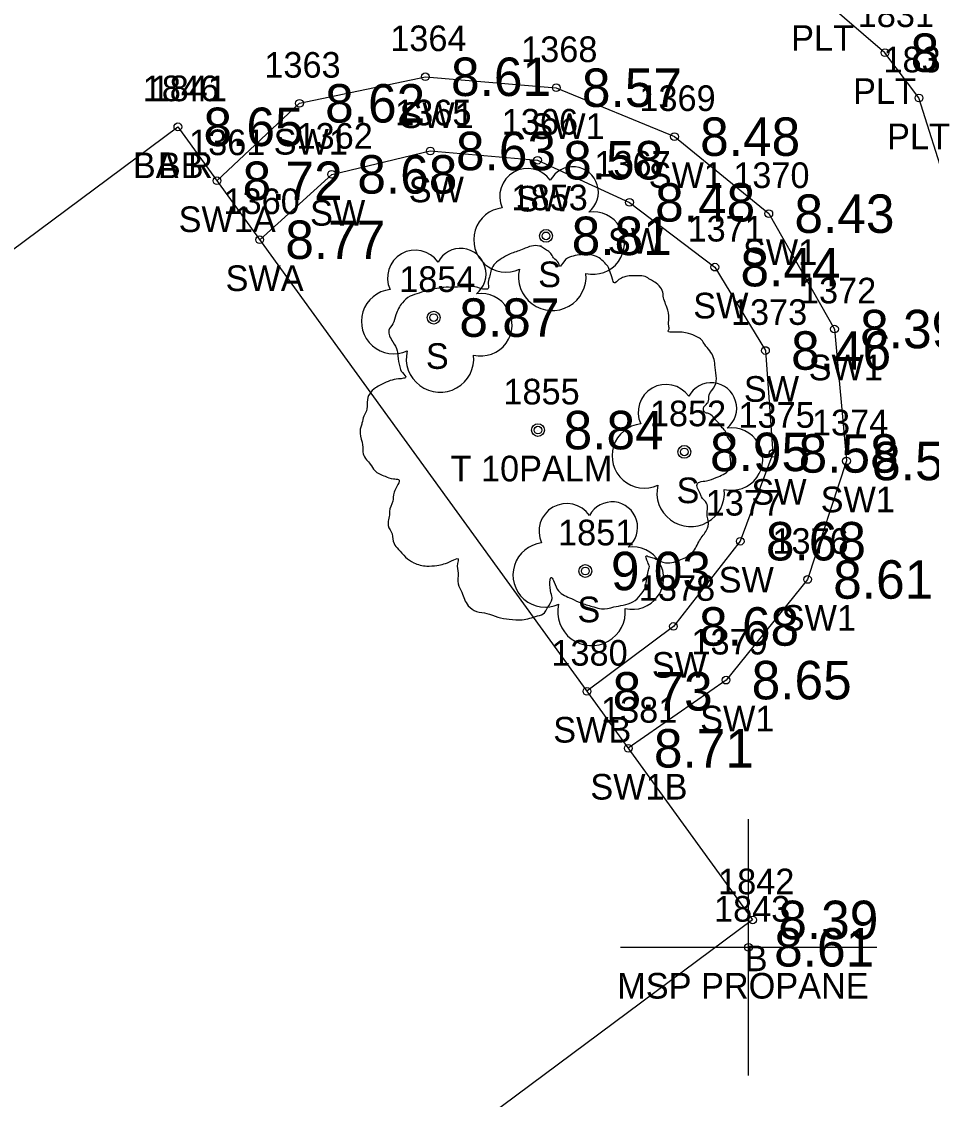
# Model space of a CAD drawing. Extents: x 2608598 to 2610682, y 641451 to 643526.
# Drawn here: x 2609100.28 to 2609135.77, y 642970.1 to 643012.15 of the extents above; entities that cross this region are included whole.
import ezdxf

# ---------------------------------------------------------------- set-up
doc = ezdxf.new("R2010")
doc.units = 0
for name, color, linetype in [('RD_EX_Bldg', 7, 'Continuous'), ('RD_EX_Bldg_txCode', 7, 'Continuous'), ('RD_EX_BldgApp', 7, 'Continuous'), ('RD_EX_BldgApp_txCode', 7, 'Continuous'), ('RD_EX_Conc', 7, 'Continuous'), ('RD_EX_Conc_txCode', 7, 'Continuous'), ('RD_EX_Misc', 7, 'Continuous'), ('RD_EX_Misc_txCode', 7, 'Continuous'), ('RD_EX_TX_Bldg_ELEV', 7, 'Continuous'), ('RD_EX_TX_BldgApp_ELEV', 7, 'Continuous'), ('RD_EX_TX_Conc_ELEV', 7, 'Continuous'), ('RD_EX_TX_Misc_ELEV', 7, 'Continuous'), ('RD_EX_TX_VEG_ELEV', 7, 'Continuous'), ('RD_EX_VEG', 7, 'Continuous'), ('RD_EX_VEG_txCode', 7, 'Continuous'), ('RD_SMD_Locator', 7, 'Continuous')]:
    doc.layers.add(name, color=color, linetype=linetype)

msp = doc.modelspace()

# ---------------------------------------------------------------- linework, layer by layer
at = {"layer": 'RD_EX_Bldg'}
msp.add_lwpolyline([(2609106.373, 643008.038), (2609128.796, 642977.102), (2609062.694, 642927.938), (2609040.271, 642958.874), (2609106.373, 643008.038)], dxfattribs=at)
at = {"layer": 'RD_EX_BldgApp'}
msp.add_lwpolyline([(2609132.758, 643021.706), (2609139.134, 643014.954), (2609145.621, 643005.793), (2609147.215, 643001.878), (2609146.641, 642999.98), (2609142.958, 642998.02), (2609139.97, 642998.663), (2609137.44, 643002.351), (2609135.286, 643009.164), (2609133.96, 643010.931), (2609131.543, 643013.004), (2609125.865, 643016.031), (2609123.266, 643018.046), (2609122.34, 643020.902), (2609123.122, 643022.999), (2609125.636, 643024.221), (2609128.202, 643024.335), (2609130.805, 643023.041)], dxfattribs=at)
at = {"layer": 'RD_EX_Conc'}
for points in [[(2609107.899, 643005.934), (2609111.119, 643008.956), (2609116.029, 643009.991), (2609121.136, 643009.565), (2609125.748, 643007.656), (2609129.427, 643004.652), (2609131.99, 643000.15), (2609132.458, 642995.004), (2609130.939, 642990.382), (2609127.758, 642986.455), (2609123.945, 642983.796)], [(2609109.565, 643003.634), (2609112.374, 643006.184), (2609116.222, 643007.096), (2609120.405, 643006.736), (2609123.993, 643005.092), (2609127.322, 643002.565), (2609129.297, 642999.313), (2609129.59, 642995.299), (2609128.314, 642991.874), (2609125.706, 642988.549), (2609122.333, 642986.019)]]:
    msp.add_lwpolyline(points, dxfattribs=at)
at = {"layer": 'RD_EX_Misc'}
for p, q in [((2609128.636, 642971.033), (2609128.636, 642981.033)), ((2609123.636, 642976.033), (2609133.636, 642976.033))]:
    msp.add_line(p, q, dxfattribs=at)
at = {"layer": 'RD_EX_VEG'}
for centre, radius in [((2609120.737, 643003.785), 0.25), ((2609116.355, 643000.597), 0.25), ((2609120.422, 642996.209), 0.25), ((2609120.409, 642996.19), 0.0001), ((2609126.134, 642995.358), 0.25), ((2609122.268, 642990.712), 0.25)]:
    msp.add_circle(centre, radius, dxfattribs=at)
for centre, radius, start, end in [((2609120.015, 643005.332), 1.084, 34.9763, 204.756), ((2609121.782, 643005.487), 0.995, 308.7626, 152.0467), ((2609119.173, 643003.63), 1.257, 96.4518, 294.734), ((2609122.576, 643003.506), 1.218, 256.5667, 98.1046), ((2609115.634, 643002.144), 1.084, 34.9763, 204.756), ((2609117.401, 643002.299), 0.995, 308.7626, 152.0467), ((2609120.982, 643002.189), 1.318, 166.8827, 5.7589), ((2609114.792, 643000.441), 1.257, 96.4518, 294.734), ((2609118.195, 643000.317), 1.218, 256.5667, 98.1046), ((2609116.601, 642999), 1.318, 166.8827, 5.7589), ((2609125.413, 642996.905), 1.084, 34.9763, 204.756), ((2609127.18, 642997.06), 0.995, 308.7626, 152.0467), ((2609124.571, 642995.202), 1.257, 96.4518, 294.734), ((2609127.974, 642995.079), 1.218, 256.5667, 98.1046), ((2609126.38, 642993.762), 1.318, 166.8827, 5.7589), ((2609123.313, 642992.414), 0.995, 308.7626, 152.0467), ((2609121.547, 642992.259), 1.084, 34.9763, 204.756), ((2609120.704, 642990.556), 1.257, 96.4518, 294.734), ((2609124.107, 642990.433), 1.218, 256.5667, 98.1046), ((2609122.513, 642989.116), 1.318, 166.8827, 5.7589)]:
    msp.add_arc(centre, radius, start, end, dxfattribs=at)
for points in [[(2609120.554, 643003.377), (2609120.254, 643003.402), (2609119.929, 643003.302), (2609119.679, 643003.202), (2609119.454, 643003.127), (2609119.229, 643003.027), (2609118.929, 643002.852), (2609118.704, 643002.652), (2609118.579, 643002.402), (2609118.529, 643002.177), (2609118.48, 643001.902), (2609118.48, 643001.727), (2609118.355, 643001.702), (2609118.205, 643001.727), (2609117.955, 643001.802), (2609117.705, 643001.802), (2609117.455, 643001.802), (2609117.105, 643001.777), (2609116.755, 643001.777), (2609116.48, 643001.727), (2609116.156, 643001.677), (2609115.781, 643001.552), (2609115.431, 643001.427), (2609115.131, 643001.177), (2609114.881, 643000.703), (2609114.756, 643000.353), (2609114.606, 643000.103), (2609114.756, 642999.653), (2609114.931, 642999.303), (2609114.956, 642999.103), (2609115.031, 642998.679), (2609115.131, 642998.454), (2609115.256, 642998.254), (2609115.181, 642998.229), (2609114.806, 642998.179), (2609114.506, 642998.079), (2609114.081, 642997.854), (2609113.857, 642997.629), (2609113.757, 642997.304), (2609113.732, 642996.954), (2609113.632, 642996.754), (2609113.557, 642996.48), (2609113.532, 642996.405), (2609113.482, 642996.08), (2609113.582, 642995.63), (2609113.607, 642995.28), (2609113.732, 642995.055), (2609113.882, 642994.88), (2609114.056, 642994.63), (2609114.456, 642994.405), (2609114.781, 642994.305), (2609114.981, 642994.281), (2609114.806, 642993.781), (2609114.756, 642993.431), (2609114.631, 642993.031), (2609114.631, 642992.956), (2609114.581, 642992.481), (2609114.731, 642992.156), (2609114.806, 642991.782), (2609114.981, 642991.557), (2609115.256, 642991.257), (2609115.581, 642991.032), (2609116.081, 642990.907), (2609116.48, 642990.932), (2609117.055, 642991.107), (2609117.305, 642991.182), (2609117.28, 642991.007), (2609117.305, 642990.632), (2609117.305, 642990.207), (2609117.455, 642989.882), (2609117.555, 642989.608), (2609117.705, 642989.358), (2609118.03, 642989.133), (2609118.43, 642989.058), (2609118.854, 642988.908), (2609119.304, 642988.833), (2609119.804, 642988.808), (2609120.404, 642988.958), (2609120.679, 642989.083), (2609120.779, 642989.258), (2609120.978, 642989.633), (2609120.928, 642989.857), (2609120.953, 642990.457), (2609121.053, 642990.282), (2609121.228, 642989.932), (2609121.728, 642989.633), (2609122.128, 642989.458), (2609122.603, 642989.308), (2609122.903, 642989.233), (2609123.377, 642989.308), (2609123.752, 642989.383), (2609124.127, 642989.508), (2609124.427, 642989.782), (2609124.602, 642990.057), (2609124.652, 642990.332), (2609124.727, 642990.707), (2609124.777, 642990.882)], [(2609124.777, 642990.882), (2609124.702, 642991.057), (2609124.652, 642991.307), (2609124.727, 642991.282), (2609124.902, 642991.232), (2609125.177, 642991.107), (2609125.402, 642991.032), (2609125.726, 642991.057), (2609126.001, 642991.157), (2609126.451, 642991.432), (2609126.726, 642991.907), (2609127.001, 642992.306), (2609127.076, 642992.631), (2609127.026, 642992.856), (2609127.001, 642993.356), (2609126.801, 642993.606), (2609126.751, 642993.731), (2609126.651, 642994.131), (2609126.726, 642994.181), (2609127.001, 642994.231), (2609127.376, 642994.355), (2609127.651, 642994.48), (2609127.875, 642994.655), (2609127.95, 642994.88), (2609127.925, 642995.28), (2609127.975, 642995.68), (2609127.9, 642995.83), (2609127.8, 642995.98), (2609127.725, 642996.18), (2609127.576, 642996.33), (2609127.476, 642996.48), (2609127.376, 642996.579), (2609127.251, 642996.729), (2609127.076, 642996.854), (2609126.926, 642996.904), (2609126.876, 642997.054), (2609127.026, 642997.254), (2609127.076, 642997.354), (2609127.101, 642997.579), (2609127.326, 642997.929), (2609127.376, 642998.329), (2609127.326, 642998.754), (2609127.276, 642999.028), (2609127.126, 642999.303), (2609126.926, 642999.553), (2609126.801, 642999.728), (2609126.626, 642999.853), (2609126.301, 642999.978), (2609126.051, 643000.028), (2609125.701, 643000.028), (2609125.501, 643000.078), (2609125.526, 643000.128), (2609125.526, 643000.278), (2609125.526, 643000.553), (2609125.451, 643001.003), (2609125.302, 643001.502), (2609125.302, 643001.527), (2609125.202, 643001.777), (2609124.977, 643001.977), (2609124.802, 643002.077), (2609124.602, 643002.202), (2609124.352, 643002.227), (2609124.052, 643002.227), (2609123.777, 643002.177), (2609123.577, 643002.077), (2609123.402, 643001.952), (2609123.327, 643002.102), (2609123.227, 643002.402), (2609123.177, 643002.552), (2609123.028, 643002.727), (2609122.803, 643002.927), (2609122.353, 643003.052), (2609121.728, 643002.977), (2609121.428, 643002.777), (2609121.278, 643002.602), (2609121.228, 643002.727), (2609121.028, 643002.927), (2609120.928, 643003.102), (2609120.754, 643003.227), (2609120.604, 643003.327), (2609120.504, 643003.377)]]:
    msp.add_spline(points, degree=3, dxfattribs=at)
at = {"layer": 'RD_SMD_Locator'}
for centre in [(2609133.96, 643010.931), (2609116.029, 643009.991), (2609121.136, 643009.565), (2609111.119, 643008.956), (2609135.286, 643009.164), (2609106.373, 643008.038), (2609106.373, 643008.038), (2609125.748, 643007.656), (2609116.222, 643007.096), (2609120.405, 643006.736), (2609107.899, 643005.934), (2609112.374, 643006.184), (2609123.993, 643005.092), (2609129.427, 643004.652), (2609120.737, 643003.785), (2609109.565, 643003.634), (2609127.322, 643002.565), (2609116.355, 643000.597), (2609131.99, 643000.15), (2609129.297, 642999.313), (2609120.422, 642996.209), (2609126.134, 642995.358), (2609129.59, 642995.299), (2609132.458, 642995.004), (2609128.314, 642991.874), (2609122.268, 642990.712), (2609130.939, 642990.382), (2609125.706, 642988.549), (2609127.758, 642986.455), (2609122.333, 642986.019), (2609123.945, 642983.796), (2609128.796, 642977.102), (2609128.636, 642976.033)]:
    msp.add_circle(centre, 0.15, dxfattribs=at)

# ---------------------------------------------------------------- texts
at = {"layer": 'RD_EX_Bldg_txCode'}
for s, p in [('1846', (2609105.003, 643009.038)), ('1841', (2609105.31, 643009.038)), ('BA R', (2609104.617, 643006.038)), ('BB', (2609105.594, 643006.038)), ('1842', (2609127.45, 642978.102)), ('B', (2609128.489, 642975.102))]:
    msp.add_text(s, height=1, dxfattribs=at).set_placement(p)
at = {"layer": 'RD_EX_BldgApp_txCode'}
for s, p in [('1831', (2609132.897, 643011.931)), ('PLT', (2609130.299, 643011.004)), ('1830', (2609133.9, 643010.164)), ('PLT', (2609132.716, 643008.931)), ('PLT', (2609134.042, 643007.164))]:
    msp.add_text(s, height=1, dxfattribs=at).set_placement(p)
at = {"layer": 'RD_EX_Conc_txCode'}
for s, p in [('1364', (2609114.659, 643010.991)), ('1368', (2609119.766, 643010.565)), ('1363', (2609109.749, 643009.956)), ('1369', (2609124.378, 643008.656)), ('1365', (2609114.852, 643008.096)), ('SW1', (2609115.021, 643007.991)), ('1366', (2609119.011, 643007.736)), ('SW1', (2609120.128, 643007.565)), ('1362', (2609111.004, 643007.184)), ('1361', (2609106.812, 643006.934)), ('SW1', (2609110.111, 643006.956)), ('1367', (2609122.623, 643006.092)), ('SW1', (2609124.74, 643005.656)), ('1370', (2609128.041, 643005.652)), ('SW', (2609115.38, 643005.096)), ('1360', (2609108.156, 643004.634)), ('SW', (2609119.563, 643004.736)), ('SW', (2609111.531, 643004.184)), ('SW1A', (2609106.403, 643003.934)), ('1371', (2609126.259, 643003.565)), ('SW', (2609123.15, 643003.092)), ('SW1', (2609128.419, 643002.652)), ('SWA', (2609108.235, 643001.634)), ('1372', (2609130.643, 643001.15)), ('SW', (2609126.48, 643000.565)), ('1373', (2609127.95, 643000.313)), ('SW1', (2609130.982, 642998.15)), ('SW', (2609128.454, 642997.313)), ('1375', (2609128.244, 642996.299)), ('1374', (2609131.111, 642996.004)), ('SW', (2609128.748, 642993.299)), ('1377', (2609126.967, 642992.874)), ('SW1', (2609131.45, 642993.004)), ('1376', (2609129.569, 642991.382)), ('SW', (2609127.471, 642989.874)), ('1378', (2609124.359, 642989.549)), ('SW1', (2609129.931, 642988.382)), ('1379', (2609126.411, 642987.455)), ('1380', (2609120.947, 642987.019)), ('SW', (2609124.863, 642986.549)), ('1381', (2609122.882, 642984.796)), ('SW1', (2609126.75, 642984.455)), ('SWB', (2609121.018, 642984.019)), ('SW1B', (2609122.465, 642981.796))]:
    msp.add_text(s, height=1, dxfattribs=at).set_placement(p)
at = {"layer": 'RD_EX_Misc_txCode'}
for s, p in [('1843', (2609127.29, 642977.033)), ('MSP PROPANE', (2609123.514, 642974.033))]:
    msp.add_text(s, height=1, dxfattribs=at).set_placement(p)
at = {"layer": 'RD_EX_TX_Bldg_ELEV'}
for s, p in [('8.65', (2609107.373, 643007.288)), ('8.65', (2609107.373, 643007.288)), ('8.39', (2609129.796, 642976.352))]:
    msp.add_text(s, height=1.5, dxfattribs=at).set_placement(p)
at = {"layer": 'RD_EX_TX_BldgApp_ELEV'}
msp.add_text('8.05', height=1.5, dxfattribs=at).set_placement((2609134.96, 643010.181))
at = {"layer": 'RD_EX_TX_Conc_ELEV'}
for s, p in [('8.61', (2609117.029, 643009.241)), ('8.57', (2609122.136, 643008.815)), ('8.62', (2609112.119, 643008.206)), ('8.48', (2609126.748, 643006.906)), ('8.63', (2609117.222, 643006.346)), ('8.58', (2609121.405, 643005.986)), ('8.68', (2609113.374, 643005.434)), ('8.72', (2609108.899, 643005.184)), ('8.48', (2609124.993, 643004.342)), ('8.43', (2609130.427, 643003.902)), ('8.77', (2609110.565, 643002.884)), ('8.44', (2609128.322, 643001.815)), ('8.39', (2609132.99, 642999.4)), ('8.46', (2609130.297, 642998.563)), ('8.58', (2609130.59, 642994.549)), ('8.51', (2609133.458, 642994.254)), ('8.68', (2609129.314, 642991.124)), ('8.61', (2609131.939, 642989.632)), ('8.68', (2609126.706, 642987.799)), ('8.65', (2609128.758, 642985.705)), ('8.73', (2609123.333, 642985.269)), ('8.71', (2609124.945, 642983.046))]:
    msp.add_text(s, height=1.5, dxfattribs=at).set_placement(p)
at = {"layer": 'RD_EX_TX_Misc_ELEV'}
msp.add_text('8.61', height=1.5, dxfattribs=at).set_placement((2609129.636, 642975.283))
at = {"layer": 'RD_EX_TX_VEG_ELEV'}
for s, p in [('8.81', (2609121.737, 643003.035)), ('8.87', (2609117.355, 642999.847)), ('8.84', (2609121.422, 642995.459)), ('8.95', (2609127.134, 642994.608)), ('9.03', (2609123.268, 642989.962))]:
    msp.add_text(s, height=1.5, dxfattribs=at).set_placement(p)
at = {"layer": 'RD_EX_VEG_txCode'}
for s, p in [('1853', (2609119.39, 643004.785)), ('1854', (2609115.009, 643001.597)), ('S', (2609120.429, 643001.785)), ('S', (2609116.048, 642998.597)), ('1855', (2609119.075, 642997.209)), ('1852', (2609124.788, 642996.358)), ('T 10PALM', (2609117.012, 642994.209)), ('S', (2609125.827, 642993.358)), ('1851', (2609121.205, 642991.712)), ('S', (2609121.961, 642988.712))]:
    msp.add_text(s, height=1, dxfattribs=at).set_placement(p)

doc.saveas('drawing.dxf')
